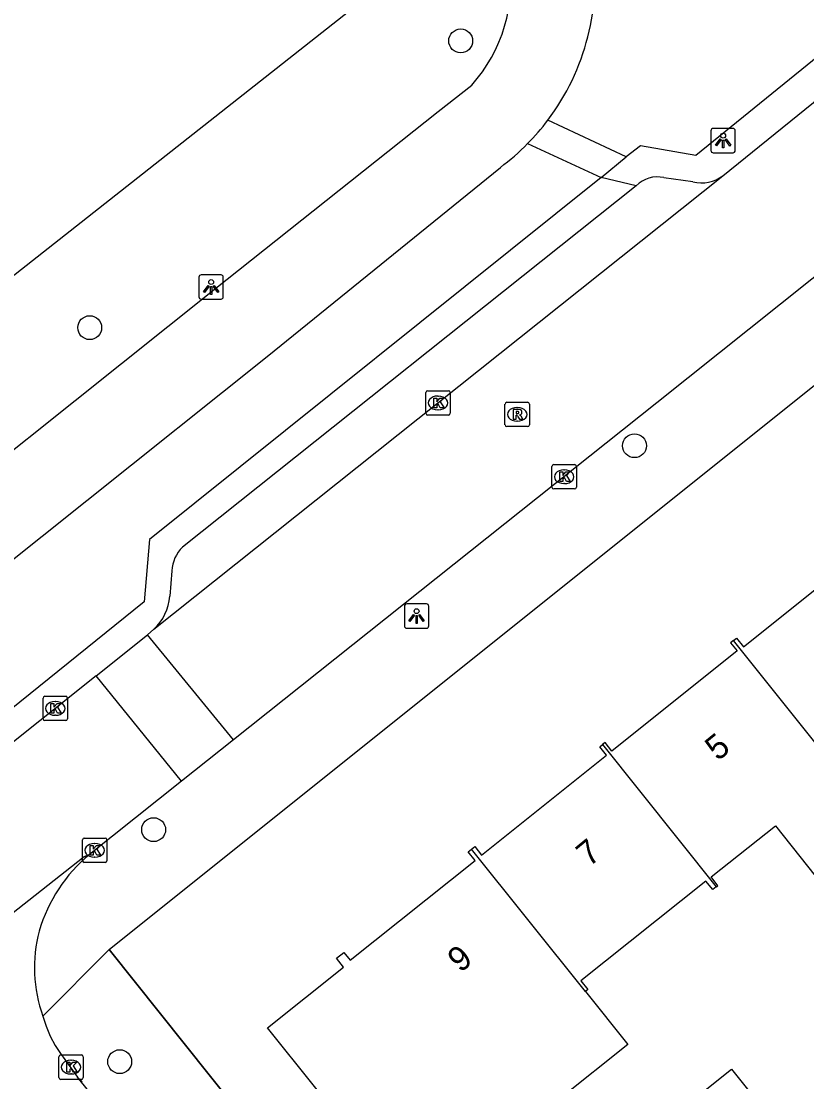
# Model space of a CAD drawing. Extents: x 157466 to 158888, y 383063 to 384677.
# Drawn here: x 158274.2 to 158306.38, y 384094.63 to 384138.1 of the extents above; entities that cross this region are included whole.
import ezdxf

# ---------------------------------------------------------------- set-up
doc = ezdxf.new("R2010")
doc.units = 0
for name, color, linetype in [('IMGEO_Boom', 7, 'Continuous'), ('IMGEO_Fietspad_gesloten', 7, 'Continuous'), ('IMGEO_Groenvoorziening', 7, 'Continuous'), ('IMGEO_Kolk', 7, 'Continuous'), ('IMGEO_Lichtpunt', 7, 'Continuous'), ('IMGEO_Muur', 7, 'Continuous'), ('IMGEO_Openbare_ruimte_label', 7, 'Continuous'), ('IMGEO_Pand', 7, 'Continuous'), ('IMGEO_Pand_nummerreeks', 7, 'Continuous'), ('IMGEO_Rijbaan_lokaal_open', 7, 'Continuous'), ('IMGEO_Rioolput', 7, 'Continuous'), ('IMGEO_Voetpad_open', 7, 'Continuous')]:
    doc.layers.add(name, color=color, linetype=linetype)

msp = doc.modelspace()

# ---------------------------------------------------------------- linework, layer by layer
at = {"layer": 'IMGEO_Boom'}
for centre in [(158292.204, 384137.296), (158277.005, 384125.543), (158299.325, 384120.704), (158279.624, 384104.967), (158278.233, 384095.458)]:
    msp.add_circle(centre, 0.489, dxfattribs=at)
at = {"layer": 'IMGEO_Fietspad_gesloten'}
for points in [[(158266.834, 384114.92), (158282.101, 384127.103), (158291.288, 384134.399), (158292.656, 384135.486)], [(158262.095, 384106.661), (158284.281, 384124.365), (158293.831, 384132.114)]]:
    msp.add_lwpolyline(points, dxfattribs=at)
for centre, radius, start, end in [((158288.091, 384139.83), 9.617, 323.0097, 8.4954), ((158288.119, 384139.602), 6.126, 317.7894, 9.8633), ((158288.242, 384139.701), 9.418, 315.3812, 323.0821), ((158288.123, 384139.787), 9.563, 306.6445, 315.516)]:
    msp.add_arc(centre, radius, start, end, dxfattribs=at)
at = {"layer": 'IMGEO_Groenvoorziening'}
msp.add_lwpolyline([(158262.983, 384119.107), (158287.867, 384138.71), (158277.339, 384187.589)], dxfattribs=at)
at = {"layer": 'IMGEO_Kolk'}
for p, q in [((158290.776, 384122.032), (158290.776, 384122.884)), ((158290.851, 384122.958), (158291.703, 384122.958)), ((158291.777, 384122.884), (158291.777, 384122.032)), ((158291.264, 384122.738), (158291.289, 384122.738)), ((158291.287, 384122.178), (158291.262, 384122.178)), ((158291.703, 384121.958), (158290.851, 384121.958)), ((158295.943, 384119.006), (158295.943, 384119.858)), ((158296.018, 384119.932), (158296.87, 384119.932)), ((158296.944, 384119.858), (158296.944, 384119.006)), ((158296.431, 384119.712), (158296.456, 384119.712)), ((158296.454, 384119.152), (158296.429, 384119.152)), ((158296.87, 384118.932), (158296.018, 384118.932)), ((158275.095, 384109.51), (158275.095, 384110.362)), ((158275.17, 384110.436), (158276.022, 384110.436)), ((158276.096, 384110.362), (158276.096, 384109.51)), ((158275.583, 384110.216), (158275.608, 384110.216)), ((158276.022, 384109.436), (158275.17, 384109.436)), ((158275.606, 384109.656), (158275.581, 384109.656)), ((158276.782, 384104.621), (158277.634, 384104.621)), ((158276.707, 384103.695), (158276.707, 384104.547)), ((158277.195, 384104.401), (158277.22, 384104.401)), ((158277.708, 384104.547), (158277.708, 384103.695)), ((158277.218, 384103.841), (158277.193, 384103.841)), ((158277.634, 384103.621), (158276.782, 384103.621)), ((158275.741, 384094.807), (158275.741, 384095.659)), ((158275.816, 384095.733), (158276.668, 384095.733)), ((158276.229, 384095.513), (158276.254, 384095.513)), ((158276.742, 384095.659), (158276.742, 384094.807)), ((158276.668, 384094.733), (158275.816, 384094.733)), ((158276.252, 384094.953), (158276.227, 384094.953))]:
    msp.add_line(p, q, dxfattribs=at)
for points in [[(158290.776, 384122.032), (158290.776, 384122.884)], [(158290.851, 384122.958), (158291.703, 384122.958)], [(158291.777, 384122.884), (158291.777, 384122.032)], [(158291.097, 384122.658), (158291.22, 384122.658), (158291.22, 384122.507), (158291.35, 384122.658), (158291.514, 384122.658), (158291.368, 384122.507), (158291.521, 384122.258), (158291.369, 384122.258), (158291.284, 384122.422), (158291.22, 384122.355), (158291.22, 384122.258), (158291.097, 384122.258), (158291.097, 384122.658)], [(158291.703, 384121.958), (158290.851, 384121.958)], [(158295.943, 384119.006), (158295.943, 384119.858)], [(158296.018, 384119.932), (158296.87, 384119.932)], [(158296.944, 384119.858), (158296.944, 384119.006)], [(158296.264, 384119.632), (158296.387, 384119.632), (158296.387, 384119.481), (158296.517, 384119.632), (158296.681, 384119.632), (158296.535, 384119.481), (158296.688, 384119.232), (158296.536, 384119.232), (158296.451, 384119.396), (158296.387, 384119.329), (158296.387, 384119.232), (158296.264, 384119.232), (158296.264, 384119.632)], [(158296.87, 384118.932), (158296.018, 384118.932)], [(158275.095, 384109.51), (158275.095, 384110.362)], [(158275.17, 384110.436), (158276.022, 384110.436)], [(158276.096, 384110.362), (158276.096, 384109.51)], [(158275.416, 384110.136), (158275.539, 384110.136), (158275.539, 384109.985), (158275.669, 384110.136), (158275.833, 384110.136), (158275.687, 384109.985), (158275.84, 384109.736), (158275.688, 384109.736), (158275.603, 384109.9), (158275.539, 384109.833), (158275.539, 384109.736), (158275.416, 384109.736), (158275.416, 384110.136)], [(158276.022, 384109.436), (158275.17, 384109.436)], [(158276.782, 384104.621), (158277.634, 384104.621)], [(158276.707, 384103.695), (158276.707, 384104.547)], [(158277.028, 384104.321), (158277.151, 384104.321), (158277.151, 384104.17), (158277.281, 384104.321), (158277.445, 384104.321), (158277.299, 384104.17), (158277.452, 384103.921), (158277.3, 384103.921), (158277.215, 384104.085), (158277.151, 384104.018), (158277.151, 384103.921), (158277.028, 384103.921), (158277.028, 384104.321)], [(158277.708, 384104.547), (158277.708, 384103.695)], [(158277.634, 384103.621), (158276.782, 384103.621)], [(158275.741, 384094.807), (158275.741, 384095.659)], [(158275.816, 384095.733), (158276.668, 384095.733)], [(158276.742, 384095.659), (158276.742, 384094.807)], [(158276.062, 384095.433), (158276.185, 384095.433), (158276.185, 384095.282), (158276.315, 384095.433), (158276.479, 384095.433), (158276.333, 384095.282), (158276.486, 384095.033), (158276.334, 384095.033), (158276.249, 384095.197), (158276.185, 384095.13), (158276.185, 384095.033), (158276.062, 384095.033), (158276.062, 384095.433)], [(158276.668, 384094.733), (158275.816, 384094.733)]]:
    msp.add_lwpolyline(points, dxfattribs=at)
for centre, start, end in [((158290.853, 384122.882), 91.552, 178.448), ((158290.853, 384122.882), 91.552, 178.448), ((158291.701, 384122.882), 1.552, 88.448), ((158291.701, 384122.882), 1.552, 88.448), ((158290.853, 384122.034), 181.552, 268.448), ((158290.853, 384122.034), 181.552, 268.448), ((158291.701, 384122.034), 271.552, 358.448), ((158291.701, 384122.034), 271.552, 358.448), ((158296.02, 384119.856), 91.552, 178.448), ((158296.02, 384119.856), 91.552, 178.448), ((158296.868, 384119.856), 1.552, 88.448), ((158296.868, 384119.856), 1.552, 88.448), ((158296.02, 384119.008), 181.552, 268.448), ((158296.02, 384119.008), 181.552, 268.448), ((158296.868, 384119.008), 271.552, 358.448), ((158296.868, 384119.008), 271.552, 358.448), ((158275.172, 384110.36), 91.552, 178.448), ((158275.172, 384110.36), 91.552, 178.448), ((158276.02, 384110.36), 1.552, 88.448), ((158276.02, 384110.36), 1.552, 88.448), ((158275.172, 384109.512), 181.552, 268.448), ((158275.172, 384109.512), 181.552, 268.448), ((158276.02, 384109.512), 271.552, 358.448), ((158276.02, 384109.512), 271.552, 358.448), ((158276.784, 384104.545), 91.552, 178.448), ((158276.784, 384104.545), 91.552, 178.448), ((158277.632, 384104.545), 1.552, 88.448), ((158277.632, 384104.545), 1.552, 88.448), ((158276.784, 384103.697), 181.552, 268.448), ((158276.784, 384103.697), 181.552, 268.448), ((158277.632, 384103.697), 271.552, 358.448), ((158277.632, 384103.697), 271.552, 358.448), ((158275.818, 384095.657), 91.552, 178.448), ((158275.818, 384095.657), 91.552, 178.448), ((158276.666, 384095.657), 1.552, 88.448), ((158276.666, 384095.657), 1.552, 88.448), ((158275.818, 384094.809), 181.552, 268.448), ((158275.818, 384094.809), 181.552, 268.448), ((158276.666, 384094.809), 271.552, 358.448), ((158276.666, 384094.809), 271.552, 358.448)]:
    msp.add_arc(centre, 0.0765, start, end, dxfattribs=at)
for centre, major_axis, ratio, start_param, end_param in [((158291.263, 384122.458), (-0.387, 0.002), 0.722429, 4.712389, 7.853982), ((158291.288, 384122.458), (-0.39, 0.002), 0.717154, 1.570796, 4.712389), ((158296.43, 384119.432), (-0.387, 0.002), 0.722429, 4.712389, 7.853982), ((158296.455, 384119.432), (-0.39, 0.002), 0.717154, 1.570796, 4.712389), ((158275.582, 384109.936), (-0.387, 0.002), 0.722429, 4.712389, 7.853982), ((158275.607, 384109.936), (-0.39, 0.002), 0.717154, 1.570796, 4.712389), ((158277.194, 384104.121), (-0.387, 0.002), 0.722429, 4.712389, 7.853982), ((158277.219, 384104.121), (-0.39, 0.002), 0.717154, 1.570796, 4.712389), ((158276.228, 384095.233), (-0.387, 0.002), 0.722429, 4.712389, 7.853982), ((158276.253, 384095.233), (-0.39, 0.002), 0.717154, 1.570796, 4.712389)]:
    msp.add_ellipse(centre, major_axis=major_axis, ratio=ratio, start_param=start_param, end_param=end_param, dxfattribs=at)
at = {"layer": 'IMGEO_Lichtpunt'}
for p, q in [((158302.459, 384133.616), (158302.459, 384132.809)), ((158302.459, 384133.616), (158302.459, 384132.809)), ((158303.361, 384133.711), (158302.553, 384133.711)), ((158303.361, 384133.711), (158302.553, 384133.711)), ((158303.455, 384132.809), (158303.455, 384133.616)), ((158303.455, 384132.809), (158303.455, 384133.616)), ((158302.553, 384132.715), (158303.361, 384132.715)), ((158302.553, 384132.715), (158303.361, 384132.715)), ((158282.384, 384127.708), (158281.576, 384127.708)), ((158282.384, 384127.708), (158281.576, 384127.708)), ((158281.482, 384127.613), (158281.482, 384126.806)), ((158281.482, 384127.613), (158281.482, 384126.806)), ((158282.478, 384126.806), (158282.478, 384127.613)), ((158282.478, 384126.806), (158282.478, 384127.613)), ((158281.576, 384126.712), (158282.384, 384126.712)), ((158281.576, 384126.712), (158282.384, 384126.712)), ((158290.801, 384114.219), (158289.993, 384114.219)), ((158290.801, 384114.219), (158289.993, 384114.219)), ((158289.899, 384114.124), (158289.899, 384113.317)), ((158289.899, 384114.124), (158289.899, 384113.317)), ((158290.895, 384113.317), (158290.895, 384114.124)), ((158290.895, 384113.317), (158290.895, 384114.124)), ((158289.993, 384113.223), (158290.801, 384113.223)), ((158289.993, 384113.223), (158290.801, 384113.223))]:
    msp.add_line(p, q, dxfattribs=at)
for points in [[(158302.833, 384133.28), (158302.872, 384133.252), (158302.684, 384132.99), (158302.646, 384133.017), (158302.833, 384133.28)], [(158302.935, 384133.232), (158302.982, 384133.232), (158302.982, 384132.91), (158302.935, 384132.91), (158302.935, 384133.232)], [(158303.045, 384133.252), (158303.083, 384133.279), (158303.27, 384133.017), (158303.231, 384132.989), (158303.045, 384133.252)], [(158281.856, 384127.277), (158281.895, 384127.249), (158281.707, 384126.987), (158281.669, 384127.014), (158281.856, 384127.277)], [(158281.958, 384127.229), (158282.005, 384127.229), (158282.005, 384126.907), (158281.958, 384126.907), (158281.958, 384127.229)], [(158282.068, 384127.249), (158282.106, 384127.276), (158282.293, 384127.014), (158282.254, 384126.986), (158282.068, 384127.249)], [(158290.273, 384113.788), (158290.312, 384113.76), (158290.124, 384113.498), (158290.086, 384113.525), (158290.273, 384113.788)], [(158290.375, 384113.74), (158290.422, 384113.74), (158290.422, 384113.418), (158290.375, 384113.418), (158290.375, 384113.74)], [(158290.485, 384113.76), (158290.523, 384113.787), (158290.71, 384113.525), (158290.671, 384113.497), (158290.485, 384113.76)]]:
    msp.add_lwpolyline(points, dxfattribs=at)
for centre in [(158302.958, 384133.414), (158281.981, 384127.411), (158290.398, 384113.922)]:
    msp.add_circle(centre, 0.0994, dxfattribs=at)
for centre, start, end in [((158302.553, 384133.616), 90, 180), ((158302.553, 384133.616), 90, 180), ((158303.361, 384133.616), 0, 90), ((158303.361, 384133.616), 0, 90), ((158302.553, 384132.809), 180, 270), ((158302.553, 384132.809), 180, 270), ((158303.361, 384132.809), 270, 0), ((158303.361, 384132.809), 270, 360), ((158281.576, 384127.613), 90, 180), ((158281.576, 384127.613), 90, 180), ((158282.384, 384127.613), 0, 90), ((158282.384, 384127.613), 0, 90), ((158281.576, 384126.806), 180, 270), ((158281.576, 384126.806), 180, 270), ((158282.384, 384126.806), 270, 0), ((158282.384, 384126.806), 270, 360), ((158289.993, 384114.124), 90, 180), ((158289.993, 384114.124), 90, 180), ((158290.801, 384114.124), 0, 90), ((158290.801, 384114.124), 0, 90), ((158289.993, 384113.317), 180, 270), ((158289.993, 384113.317), 180, 270), ((158290.801, 384113.317), 270, 0), ((158290.801, 384113.317), 270, 360)]:
    msp.add_arc(centre, 0.0946, start, end, dxfattribs=at)
at = {"layer": 'IMGEO_Muur'}
msp.add_lwpolyline([(158277.806, 384100.062), (158290.197, 384084.503)], dxfattribs=at)
at = {"layer": 'IMGEO_Pand'}
for points in [[(158303.38, 384112.725), (158303.5, 384112.821), (158303.79, 384112.459), (158308.902, 384116.55), (158308.651, 384116.864), (158308.783, 384116.969)], [(158303.38, 384112.725), (158303.261, 384112.629), (158303.53, 384112.293), (158298.402, 384108.189), (158298.122, 384108.538), (158298.013, 384108.451)], [(158310.087, 384104.336), (158303.38, 384112.725)], [(158292.648, 384104.17), (158292.782, 384104.277), (158293.062, 384103.926), (158298.182, 384108.023), (158297.907, 384108.366), (158298.013, 384108.451)], [(158298.013, 384108.451), (158302.674, 384102.621)], [(158302.674, 384102.621), (158302.738, 384102.669), (158302.469, 384103.027), (158305.1, 384105.121), (158307.416, 384102.211), (158310.087, 384104.336)], [(158297.313, 384098.335), (158299.047, 384096.166), (158293.509, 384091.734), (158293.19, 384092.133), (158290.059, 384089.627), (158284.286, 384096.842), (158287.401, 384099.335), (158287.114, 384099.694), (158287.42, 384099.939), (158287.681, 384099.614), (158292.798, 384103.708), (158292.514, 384104.063), (158292.648, 384104.17)], [(158297.313, 384098.335), (158292.648, 384104.17)], [(158302.674, 384102.621), (158302.529, 384102.512), (158302.254, 384102.855), (158297.129, 384098.766), (158297.409, 384098.415), (158297.313, 384098.335)], [(158301.198, 384093.475), (158303.297, 384095.151), (158305.306, 384092.632)]]:
    msp.add_lwpolyline(points, dxfattribs=at)
at = {"layer": 'IMGEO_Rijbaan_lokaal_open'}
for points in [[(158302.946, 384131.773), (158311.233, 384138.47), (158313.514, 384140.367)], [(158314.223, 384133.626), (158300.245, 384122.458), (158282.892, 384108.646)], [(158279.636, 384113.179), (158302.946, 384131.773)], [(158277.275, 384111.274), (158279.378, 384112.954)], [(158279.378, 384112.954), (158279.636, 384113.179)], [(158282.892, 384108.646), (158279.378, 384112.954)], [(158277.275, 384111.274), (158254.309, 384092.935)], [(158280.77, 384106.957), (158277.275, 384111.274)], [(158282.892, 384108.646), (158280.77, 384106.957)], [(158280.77, 384106.957), (158276.997, 384103.954)], [(158263.783, 384093.492), (158263.812, 384093.641), (158276.771, 384103.866), (158276.997, 384103.954)], [(158275.09, 384097.327), (158275.222, 384096.909), (158275.391, 384096.504), (158275.596, 384096.115), (158275.835, 384095.747), (158275.913, 384095.64), (158276.505, 384094.824)], [(158289.705, 384078.419), (158276.505, 384094.824)]]:
    msp.add_lwpolyline(points, dxfattribs=at)
for centre, radius, start, end in [((158281.134, 384098.997), 6.457, 129.8438, 163.6892), ((158280.485, 384099.309), 5.747, 164.8584, 200.1721)]:
    msp.add_arc(centre, radius, start, end, dxfattribs=at)
at = {"layer": 'IMGEO_Rioolput'}
for p, q in [((158294.094, 384122.488), (158294.946, 384122.488)), ((158294.019, 384121.562), (158294.019, 384122.414)), ((158294.507, 384122.268), (158294.532, 384122.268)), ((158295.02, 384122.414), (158295.02, 384121.562)), ((158294.53, 384121.708), (158294.505, 384121.708)), ((158294.946, 384121.488), (158294.094, 384121.488))]:
    msp.add_line(p, q, dxfattribs=at)
for points in [[(158294.094, 384122.488), (158294.946, 384122.488)], [(158294.019, 384121.562), (158294.019, 384122.414)], [(158294.608, 384122.186), (158294.356, 384122.188), (158294.356, 384121.788)], [(158294.534, 384122.107), (158294.48, 384122.107), (158294.48, 384122.026)], [(158294.48, 384122.026), (158294.532, 384122.026)], [(158295.02, 384122.414), (158295.02, 384121.562)], [(158294.356, 384121.788), (158294.48, 384121.788), (158294.48, 384121.95), (158294.491, 384121.95)], [(158294.538, 384121.921), (158294.609, 384121.788), (158294.749, 384121.788), (158294.684, 384121.914)], [(158294.946, 384121.488), (158294.094, 384121.488)]]:
    msp.add_lwpolyline(points, dxfattribs=at)
for centre, radius, start, end in [((158294.096, 384122.412), 0.0765, 91.552, 178.448), ((158294.096, 384122.412), 0.0765, 91.552, 178.448), ((158294.944, 384122.412), 0.0765, 1.552, 88.448), ((158294.944, 384122.412), 0.0765, 1.552, 88.448), ((158294.516, 384122.215), 0.19, 274.7715, 282.9687), ((158294.54, 384122.011), 0.0964, 77.0061, 93.1865), ((158294.554, 384122.068), 0.0378, 276.6634, 79.6772), ((158294.607, 384122.076), 0.109, 350.3612, 89.416), ((158294.605, 384122.076), 0.112, 277.5842, 350.9817), ((158294.49, 384121.897), 0.0533, 26.0293, 88.6989), ((158294.589, 384121.861), 0.108, 29.5134, 73.7905), ((158294.096, 384121.564), 0.0765, 181.552, 268.448), ((158294.096, 384121.564), 0.0765, 181.552, 268.448), ((158294.944, 384121.564), 0.0765, 271.552, 358.448), ((158294.944, 384121.564), 0.0765, 271.552, 358.448)]:
    msp.add_arc(centre, radius, start, end, dxfattribs=at)
for centre, major_axis, ratio, start_param, end_param in [((158294.506, 384121.988), (-0.387, 0.002), 0.722429, 4.712389, 7.853982), ((158294.531, 384121.988), (-0.39, 0.002), 0.717154, 1.570796, 4.712389)]:
    msp.add_ellipse(centre, major_axis=major_axis, ratio=ratio, start_param=start_param, end_param=end_param, dxfattribs=at)
at = {"layer": 'IMGEO_Voetpad_open'}
for points in [[(158311.686, 384140.602), (158301.842, 384132.593), (158299.568, 384132.991), (158298.99, 384132.549)], [(158298.99, 384132.549), (158295.772, 384134.044)], [(158294.946, 384133.086), (158297.959, 384131.701)], [(158297.959, 384131.701), (158298.99, 384132.549)], [(158297.959, 384131.701), (158279.455, 384116.865), (158279.234, 384114.301), (158268.255, 384105.446), (158265.241, 384103.015), (158265.121, 384102.918)], [(158299.395, 384131.355), (158297.959, 384131.701)], [(158301.719, 384131.519), (158300.527, 384131.691)], [(158299.395, 384131.355), (158280.807, 384116.544)], [(158277.806, 384100.062), (158313.26, 384128.433)], [(158280.369, 384115.581), (158280.284, 384114.533)], [(158277.806, 384100.062), (158275.09, 384097.327)], [(158290.197, 384084.503), (158277.806, 384100.062)], [(158276.505, 384094.824), (158276.7, 384094.633)]]:
    msp.add_lwpolyline(points, dxfattribs=at)
for centre, radius, start, end in [((158300.251, 384130.545), 1.179, 76.4736, 136.5903), ((158302.06, 384132.961), 1.482, 256.685, 306.7061), ((158281.846, 384115.49), 1.48, 134.5962, 176.489), ((158278.232, 384114.683), 2.057, 313.0285, 355.8216)]:
    msp.add_arc(centre, radius, start, end, dxfattribs=at)

# ---------------------------------------------------------------- texts
at = {"layer": 'IMGEO_Openbare_ruimte_label'}
msp.add_text('Nicolaus Everardistraat', height=1, rotation=308.8298, dxfattribs=at).set_placement((158270.727, 384096.943))
at = {"layer": 'IMGEO_Pand_nummerreeks'}
for s, rotation, p in [('5', 39.4367, (158302.74, 384107.753)), ('7', 39.4362, (158297.465, 384103.415)), ('9', 39.4362, (158292.19, 384099.076))]:
    msp.add_text(s, height=1, rotation=rotation, dxfattribs=at).set_placement(p)

doc.saveas('drawing.dxf')
